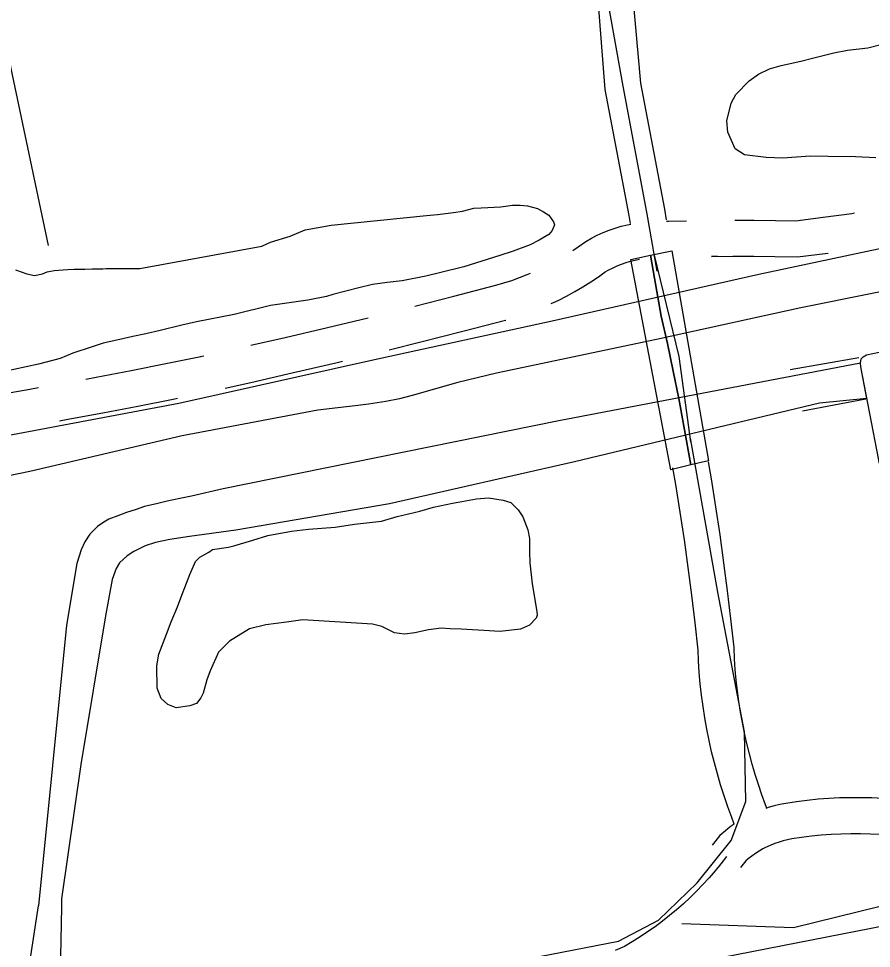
# Model space of a CAD drawing. Extents: x 3477039 to 3515015, y 546746 to 572297.
# Drawn here: x 3493230 to 3493939, y 567757 to 568529 of the extents above; entities that cross this region are included whole.
import ezdxf

# ---------------------------------------------------------------- set-up
doc = ezdxf.new("R2010")
doc.units = 0
for name, color, linetype in [('V-BRDG-OTLN', 7, 'Continuous'), ('V-DTCH-CNTR', 7, 'Continuous'), ('V-ROAD-CNTR', 7, 'Continuous'), ('V-RRAP-FSHR', 7, 'Continuous'), ('V-SITE-OTLN', 7, 'Continuous'), ('V-SITE-VEGE', 7, 'Continuous'), ('V-TOPO-SHOR', 7, 'Continuous')]:
    doc.layers.add(name, color=color, linetype=linetype)

msp = doc.modelspace()

# ---------------------------------------------------------------- linework, layer by layer
at = {"layer": 'V-BRDG-OTLN'}
msp.add_lwpolyline([(3493738.87, 568328.84), (3493755.18, 568332.2), (3493772.88, 568335.85), (3493803.43, 568161.67), (3493788.68, 568158.15), (3493772.15, 568154.22)], close=True, dxfattribs=at)
msp.add_lwpolyline([(3493755.18, 568332.2), (3493758.55, 568313.33), (3493761.37, 568297.53), (3493764.2, 568281.74), (3493769.24, 568258.94), (3493774.05, 568236.09), (3493778.64, 568213.2), (3493783, 568190.26), (3493788.68, 568158.16)], dxfattribs=at)
at = {"layer": 'V-DTCH-CNTR'}
msp.add_lwpolyline([(3492915.25, 570086.17), (3492913.45, 570079.62), (3492911.86, 570073.01), (3492910.49, 570066.36), (3492909.33, 570059.66), (3492908.4, 570052.93), (3492907.68, 570046.17), (3492907.18, 570039.4), (3492906.91, 570032.61), (3492906.85, 570025.81), (3492907.01, 570019.02), (3492907.4, 570012.24), (3492908.01, 570005.47), (3492908.83, 569998.72), (3492909.88, 569992.01), (3492911.14, 569985.33), (3492966.49, 569746.08), (3493064.55, 569330.01), (3493138.45, 568959.14), (3493223.98, 568487.23), (3493254.88, 568340.36)], dxfattribs=at)
at = {"layer": 'V-ROAD-CNTR'}
msp.add_line((3493381.43, 568248.18), (3493384.27, 568248.81), dxfattribs=at)
for points in [[(3493760.66, 568319.13), (3493752.24, 568367.94), (3493732.46, 568472.5), (3493716.03, 568565.52)], [(3493738.62, 568358.71), (3493737.48, 568365.27), (3493717.7, 568469.81), (3493711.55, 568548.18)], [(3493768.56, 568361.52), (3493767, 568370.61), (3493747.22, 568475.2), (3493740.65, 568549.38)], [(3493825.18, 568361.44), (3493841.25, 568361.41), (3493859.06, 568361.22), (3493875.69, 568360.88), (3493898.49, 568363.78), (3493922.3, 568367.02), (3493924.74, 568367.38)], [(3493690.75, 568336.23), (3493695.04, 568339.1), (3493701.41, 568343.65), (3493706.33, 568346.49), (3493711.04, 568348.91), (3493715.86, 568351.11), (3493720.78, 568353.08), (3493725.79, 568354.82), (3493730.88, 568356.32), (3493736.04, 568357.58), (3493738.88, 568358.13)], [(3493768.57, 568360.49), (3493770.08, 568360.54), (3493785.22, 568360.94)], [(3493788.68, 568158.15), (3493783, 568190.26), (3493778.64, 568213.2), (3493774.05, 568236.09), (3493769.24, 568258.94), (3493764.2, 568281.74), (3493761.37, 568297.53), (3493758.55, 568313.33), (3493755.18, 568332.2)], [(3493788.84, 568177.38), (3493778.92, 568248.31), (3493758.21, 568333.36)], [(3493810.69, 568331.39), (3493806.01, 568331.31), (3493823.53, 568331.44), (3493841.06, 568331.41), (3493858.59, 568331.22), (3493877.29, 568330.84), (3493902.41, 568334.04), (3493902.85, 568334.1)], [(3493672.66, 568292.1), (3493678.45, 568294.8), (3493685.42, 568298.3), (3493692.28, 568302.03), (3493699.01, 568305.95), (3493705.62, 568310.09), (3493712.1, 568314.42), (3493717.66, 568318.39), (3493720.69, 568320.14), (3493724.13, 568321.91), (3493727.67, 568323.52), (3493731.27, 568324.97), (3493734.96, 568326.24), (3493738.69, 568327.35), (3493742.47, 568328.27), (3493746.14, 568328.99)], [(3493559.49, 568289.98), (3493592.01, 568298.24), (3493626.75, 568307.3), (3493633.38, 568309.22), (3493639.93, 568311.34), (3493646.41, 568313.66), (3493652.81, 568316.18), (3493655.57, 568317.36)], [(3493423.32, 568257.5), (3493451.86, 568264), (3493486.97, 568272.24), (3493520.67, 568280.36)], [(3493538.2, 568253.78), (3493564.35, 568260.26), (3493599.49, 568269.19), (3493634.72, 568278.37), (3493635.1, 568278.48)], [(3493286.39, 568229.42), (3493294.87, 568230.98), (3493323.82, 568236.51), (3493352.73, 568242.26), (3493381.65, 568248.23)], [(3493401.86, 568221.98), (3493423.27, 568226.72), (3493458.62, 568234.78), (3493493.91, 568243.05), (3493499.33, 568244.36)], [(3493148.34, 568206.18), (3493149.37, 568206.36), (3493178.7, 568210.89), (3493207.79, 568215.6), (3493236.86, 568220.52), (3493247.03, 568222.31)], [(3493264.3, 568194.9), (3493271.2, 568196.12), (3493300.4, 568201.49), (3493329.56, 568207.07), (3493358.68, 568212.86), (3493362.52, 568213.65)], [(3493228.43, 566931.74), (3493246.96, 567058.43), (3493264.36, 567170.25), (3493279.32, 567275.89), (3493280.16, 567317.76), (3493277.9, 567370.69), (3493274.03, 567440.6), (3493263.88, 567515.85), (3493267.73, 567561.72), (3493278.75, 567604.46), (3493296.34, 567634.32), (3493322.52, 567662.31), (3493360.31, 567685.64), (3493411.69, 567696.83), (3493535.43, 567724.16), (3493663.1, 567750.17), (3493728.53, 567762.87), (3493761.93, 567780.19), (3493794.08, 567811.09), (3493822.16, 567846.45), (3493834.31, 567878.77), (3493833.33, 567936.62), (3493811.17, 568052.53), (3493788.31, 568180.32)], [(3493824.82, 567859.98), (3493822.69, 567865.41), (3493819.41, 567874.36), (3493816.32, 567883.37), (3493813.44, 567892.45), (3493810.75, 567901.6), (3493808.26, 567910.79), (3493805.98, 567920.05), (3493803.9, 567929.34), (3493802.02, 567938.69), (3493800.35, 567948.07), (3493798.89, 567957.48), (3493797.63, 567966.93), (3493796.58, 567976.4), (3493795.74, 567985.89), (3493795.1, 567995.4), (3493794.71, 568004.27), (3493792.23, 568026.93), (3493789.49, 568049.97), (3493786.51, 568072.98), (3493783.32, 568095.96), (3493779.89, 568118.91), (3493776.23, 568141.82), (3493773.89, 568155.64)], [(3493851.83, 567873.29), (3493850.74, 567876.06), (3493847.69, 567884.39), (3493844.81, 567892.78), (3493842.13, 567901.23), (3493839.62, 567909.74), (3493837.31, 567918.31), (3493835.18, 567926.92), (3493833.25, 567935.57), (3493831.5, 567944.27), (3493829.94, 567953), (3493828.58, 567961.77), (3493827.41, 567970.56), (3493826.43, 567979.38), (3493825.65, 567988.22), (3493825.06, 567997.07), (3493824.63, 568006.57), (3493822.04, 568030.34), (3493819.26, 568053.67), (3493816.25, 568076.97), (3493813.01, 568100.24), (3493809.54, 568123.49), (3493805.84, 568146.69), (3493803.46, 568160.67)], [(3493974.46, 567878.59), (3493965.77, 567879.68), (3493956.88, 567880.57), (3493947.96, 567881.24), (3493939.03, 567881.69), (3493930.09, 567881.91), (3493921.15, 567881.91), (3493912.21, 567881.68), (3493903.28, 567881.23), (3493894.36, 567880.56), (3493885.46, 567879.67), (3493876.59, 567878.55), (3493867.65, 567877.2), (3493862.74, 567876.26), (3493857.81, 567875.08), (3493852.93, 567873.67), (3493850.91, 567872.97)], [(3493781.26, 567777.53), (3493873.93, 567774.25), (3494038.22, 567814.56), (3494195.01, 567857.37), (3494248.39, 567874.15)], [(3493824.73, 567859.91), (3493821.44, 567857.6), (3493817.44, 567854.48), (3493812.72, 567850.44), (3493806.41, 567842.37)], [(3493946.09, 567851.3), (3493937.91, 567851.7), (3493929.72, 567851.91), (3493921.53, 567851.91), (3493913.34, 567851.7), (3493905.16, 567851.29), (3493896.99, 567850.68), (3493888.83, 567849.86), (3493880.71, 567848.83), (3493872.71, 567847.62), (3493869.05, 567846.93), (3493865.49, 567846.07), (3493861.98, 567845.06), (3493858.53, 567843.87), (3493855.23, 567842.56), (3493850.22, 567840.21), (3493848.54, 567839.35), (3493845.37, 567837.54), (3493842.29, 567835.58), (3493839.3, 567833.48), (3493836.42, 567831.24), (3493834.5, 567829.6), (3493830.04, 567823.89)], [(3493818.22, 567833.13), (3493813.61, 567827.11), (3493808.83, 567821.22), (3493803.89, 567815.47), (3493798.79, 567809.86), (3493793.54, 567804.39), (3493788.14, 567799.07), (3493782.6, 567793.9), (3493776.91, 567788.88), (3493771.08, 567784.03), (3493765.13, 567779.33), (3493759.04, 567774.81), (3493752.84, 567770.46), (3493746.51, 567766.28), (3493740.07, 567762.27), (3493733.52, 567758.45), (3493726, 567755.14)]]:
    msp.add_lwpolyline(points, dxfattribs=at)
at = {"layer": 'V-RRAP-FSHR'}
for p, q in [((3493871.18, 568237.41), (3493928.13, 568247.42)), ((3493933.94, 568212.84), (3493881.57, 568202.86))]:
    msp.add_line(p, q, dxfattribs=at)
at = {"layer": 'V-SITE-OTLN'}
msp.add_lwpolyline([(3493716.12, 567730.14), (3493987.93, 567783.33), (3494221.94, 567829.93), (3494245.68, 567832.49), (3494263.18, 567838.14), (3494295.04, 567844.48), (3494327.88, 567678.57)], dxfattribs=at)
at = {"layer": 'V-SITE-VEGE'}
for points in [[(3493942.23, 568413.22), (3493925.41, 568413.88), (3493902.79, 568414.3), (3493887.89, 568414.4), (3493864.99, 568412.89), (3493851.2, 568413.53), (3493833.27, 568415.57), (3493825.58, 568420.59), (3493819.33, 568434.42), (3493818.56, 568443.81), (3493822.24, 568458.41), (3493826.15, 568465.83), (3493837.25, 568477.07), (3493845.01, 568482.54), (3493854.15, 568486.9), (3493863.82, 568489.87), (3493880.12, 568493.35), (3493890.9, 568496.04), (3493907.48, 568500.35), (3493918.8, 568502.48), (3493935.64, 568504.58), (3493947.53, 568507.54)], [(3493227.93, 568320.12), (3493237.29, 568316.75), (3493243.63, 568315.33), (3493250.26, 568316.94), (3493254.13, 568318.57), (3493259.93, 568319.64), (3493270.97, 568320.39), (3493276.49, 568320.64), (3493285.32, 568320.58), (3493291.67, 568321.09), (3493300.49, 568321.03), (3493303.25, 568321.29), (3493331.12, 568321.11), (3493432.48, 568339.78), (3493439.68, 568343.04), (3493455.99, 568348.18), (3493468.44, 568353.34), (3493489.98, 568357.34), (3493569.21, 568365.12), (3493578.32, 568366.16), (3493591.57, 568367.73), (3493599.03, 568368.79), (3493608.43, 568371.21), (3493614.5, 568371.72), (3493631.05, 568372.45), (3493640.72, 568373.76), (3493647.06, 568373.73), (3493653.13, 568373.13), (3493661.39, 568371.15), (3493666.34, 568368.36), (3493670.74, 568365.57), (3493674.56, 568360.03), (3493675.38, 568357.54), (3493673.42, 568352.86), (3493670.91, 568349.57), (3493662.88, 568344.66)], [(3493662.88, 568344.66), (3493655.41, 568340.84), (3493641.3, 568335.69), (3493629.97, 568331.9), (3493600.11, 568322.71), (3493581.05, 568317.86), (3493568.61, 568314.91), (3493549, 568310.9), (3493536.58, 568309.59), (3493524.43, 568308.02), (3493513.1, 568305.06), (3493491.27, 568299.68), (3493486.02, 568298.06), (3493470.55, 568294.84), (3493439.62, 568290.63), (3493409.5, 568283.09), (3493378.29, 568276.95), (3493366.13, 568274.27), (3493347.9, 568269.69), (3493336.01, 568267.01), (3493325.24, 568264.87), (3493314.46, 568262.18), (3493300.65, 568259.23), (3493290.7, 568255.99), (3493275.49, 568250.84), (3493264.98, 568246.5), (3493247.02, 568241.92), (3493216.35, 568235.22)]]:
    msp.add_lwpolyline(points, dxfattribs=at)
msp.add_lwpolyline([(3493466.37, 568029.47), (3493452.84, 568027.63), (3493435.72, 568025.53), (3493422.18, 568022.03), (3493405.56, 568011.93), (3493396.4, 568002.6), (3493389.41, 567987.2), (3493386.88, 567979.77), (3493383.77, 567968.75), (3493381.82, 567964.9), (3493378.2, 567960.23), (3493372.67, 567958.06), (3493361.35, 567956.48), (3493354.47, 567959.28), (3493348.71, 567964.29), (3493345.45, 567972.86), (3493345.29, 567991.34), (3493347.01, 568000.99), (3493353.18, 568017.78), (3493357.11, 568027.96), (3493362.43, 568040.34), (3493365.24, 568047.77), (3493370.01, 568059.88), (3493372.54, 568067.31), (3493377.3, 568078.04), (3493380.9, 568081.61), (3493388.38, 568085.7), (3493391.43, 568087.89), (3493404.68, 568090.01), (3493409.1, 568091.08), (3493424.86, 568095.67), (3493437.3, 568099.45), (3493457.19, 568103.19), (3493471.27, 568104.75), (3493493.35, 568106.55), (3493509.37, 568108.93), (3493531.73, 568111.54), (3493544.72, 568115.32), (3493563.78, 568119.89), (3493575.12, 568123.13), (3493590.86, 568126.34), (3493595.56, 568127.14), (3493610.75, 568130.08), (3493620.68, 568130.84), (3493632.81, 568128.83), (3493639.14, 568126.86), (3493645.45, 568120.75), (3493649.27, 568114.93), (3493653.35, 568104.15), (3493654.68, 568096.96), (3493654.61, 568086.2), (3493655.1, 568076.82), (3493656.92, 568059.43), (3493660.92, 568036.51), (3493661.17, 568033.47), (3493660.33, 568030.99), (3493654.77, 568025.23), (3493647.3, 568021.7), (3493630.19, 568019.88), (3493616.67, 568020.79), (3493597.92, 568021.73), (3493588.81, 568022.07), (3493581.37, 568022.67), (3493570.88, 568021.36), (3493559.55, 568018.67), (3493550.99, 568017.62), (3493542.72, 568018.78), (3493532, 568024.09), (3493524.29, 568026.07)], close=True, dxfattribs=at)
at = {"layer": 'V-TOPO-SHOR'}
for points in [[(3494137.1, 568378.33), (3493845.07, 568316.28), (3493673.65, 568277.6), (3493525.9, 568245.46), (3493363.65, 568209.05), (3493181.05, 568174.84)], [(3493997.11, 568312.07), (3493880.1, 568288.71), (3493760.33, 568262.43), (3493627.42, 568234.45), (3493595.16, 568226.58), (3493557.34, 568215.67), (3493546.67, 568213.05), (3493535.52, 568210.77), (3493520.89, 568208.59), (3493510.09, 568207.13), (3493495.58, 568205.65), (3493478.85, 568203.69), (3493366.37, 568182.22), (3493239.87, 568152.65), (3493085.03, 568120.93)], [(3494089.4, 568277.78), (3494105.25, 568193.92), (3494104.3, 568191.51), (3494103.35, 568189.83), (3494100.49, 568187.89), (3494098.58, 568186.68), (3494088.75, 568184.7), (3493948.58, 568157.96), (3493946.42, 568158.67), (3493945.21, 568159.86), (3493944.72, 568162.02), (3493929.86, 568239.65), (3493929.61, 568242.77), (3493930.31, 568246.37), (3493931.97, 568247.82), (3493933.17, 568248.79), (3493934.6, 568249.51), (3493950.41, 568252.97), (3494083.62, 568281.82), (3494086.25, 568281.84), (3494087.21, 568281.61), (3494087.7, 568280.65), (3494088.91, 568279.7), (3494089.4, 568277.78)], [(3493934.89, 568213.37), (3493929.86, 568239.65), (3493929.61, 568242.77), (3493678.97, 568194.86), (3493400.45, 568138.41), (3493373.97, 568132.32), (3493364.21, 568130.16), (3493353.75, 568128.01), (3493346.08, 568126.22), (3493334.93, 568123.71), (3493327.97, 568121.22), (3493319.96, 568118.73), (3493312.99, 568115.9), (3493305.33, 568113.06), (3493301.16, 568110.59), (3493295.94, 568107.07), (3493289.7, 568100.75), (3493285.55, 568094.45), (3493282.45, 568087.8), (3493278.68, 568076.26), (3493270.26, 568025.26), (3493246.87, 567791.99)], [(3493934.89, 568213.37), (3493895.57, 568209.46), (3493692.08, 568160.73), (3493538.38, 568125.97), (3493410.78, 568103.92), (3493372.42, 568098.81), (3493356.04, 568096.26), (3493344.18, 568093.75), (3493335.48, 568090.91), (3493326.08, 568086.31), (3493320.52, 568082.79), (3493314.27, 568076.82), (3493311.51, 568072.27), (3493308.07, 568063.17), (3493302.67, 568032.78), (3493282.12, 567909.46), (3493266.03, 567798.04)], [(3493266.03, 567798.04), (3493265.97, 567790.99), (3493264.98, 567736.36), (3493249.26, 567599.01), (3493247.47, 567594.91), (3493241.58, 567592.02), (3493227.48, 567592.71), (3493219.87, 567596.88), (3493219.42, 567614.5), (3493233.61, 567705.46), (3493246.87, 567791.99)]]:
    msp.add_lwpolyline(points, dxfattribs=at)

doc.saveas('drawing.dxf')
